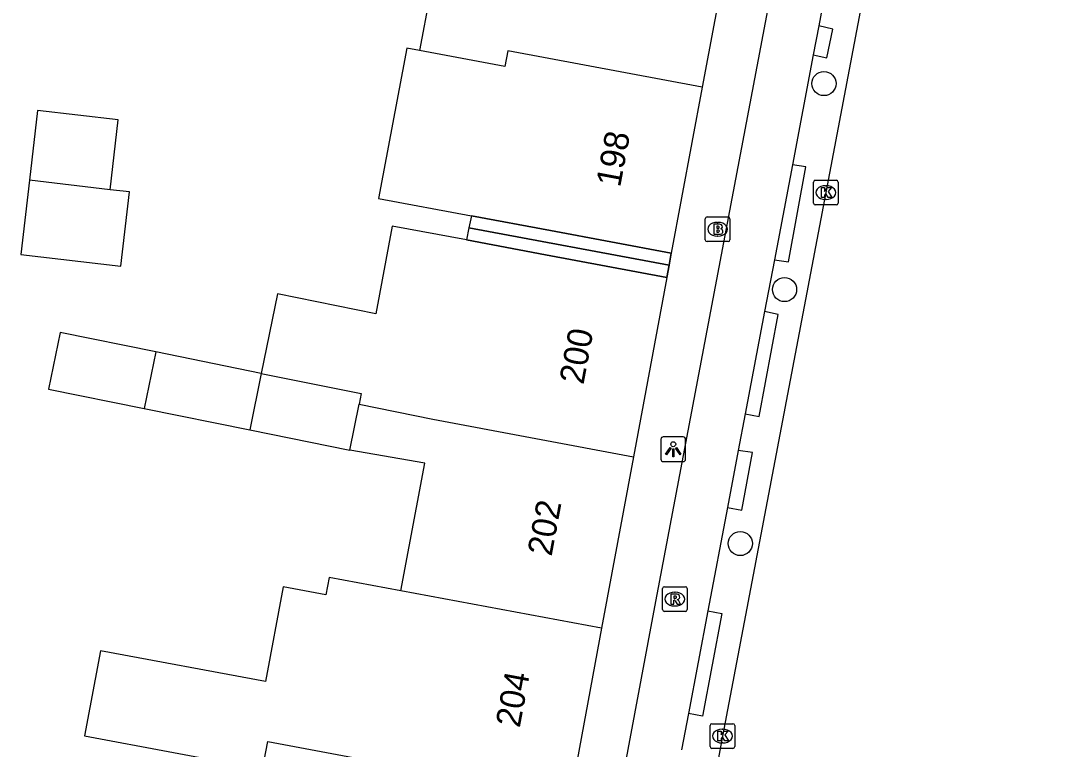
# Model space of a CAD drawing. Extents: x 161258 to 161838, y 380836 to 381727.
# Drawn here: x 161770.24 to 161812.56, y 381445.32 to 381474.82 of the extents above; entities that cross this region are included whole.
import ezdxf

# ---------------------------------------------------------------- set-up
doc = ezdxf.new("R2010")
doc.units = 0
for name, color, linetype in [('IMGEO_Boom', 7, 'Continuous'), ('IMGEO_Brandkraan', 7, 'Continuous'), ('IMGEO_Fietspad_open', 7, 'Continuous'), ('IMGEO_Kolk', 7, 'Continuous'), ('IMGEO_Lichtpunt', 7, 'Continuous'), ('IMGEO_Pand', 7, 'Continuous'), ('IMGEO_Pand_nummerreeks', 7, 'Continuous'), ('IMGEO_Pand_overbouw', 7, 'Continuous'), ('IMGEO_Rijbaan_regionaal_gesloten', 7, 'Continuous'), ('IMGEO_Rioolput', 7, 'Continuous'), ('IMGEO_Voetpad_open', 7, 'Continuous')]:
    doc.layers.add(name, color=color, linetype=linetype)

msp = doc.modelspace()

# ---------------------------------------------------------------- linework, layer by layer
at = {"layer": 'IMGEO_Boom'}
for centre in [(161802.754, 381472.278), (161801.159, 381463.936), (161799.367, 381453.649)]:
    msp.add_circle(centre, 0.489, dxfattribs=at)
at = {"layer": 'IMGEO_Brandkraan'}
for p, q in [((161797.948, 381465.952), (161797.948, 381466.804)), ((161798.023, 381466.878), (161798.875, 381466.878)), ((161798.949, 381466.804), (161798.949, 381465.952)), ((161798.436, 381466.658), (161798.461, 381466.658)), ((161798.459, 381466.098), (161798.434, 381466.098)), ((161798.875, 381465.878), (161798.023, 381465.878))]:
    msp.add_line(p, q, dxfattribs=at)
for points in [[(161797.948, 381465.952), (161797.948, 381466.804)], [(161798.023, 381466.878), (161798.875, 381466.878)], [(161798.949, 381466.804), (161798.949, 381465.952)], [(161798.296, 381466.578), (161798.296, 381466.178), (161798.509, 381466.178)], [(161798.527, 381466.578), (161798.296, 381466.578)], [(161798.475, 381466.497), (161798.421, 381466.497), (161798.421, 381466.421)], [(161798.421, 381466.421), (161798.474, 381466.421)], [(161798.483, 381466.345), (161798.421, 381466.345), (161798.421, 381466.264)], [(161798.421, 381466.264), (161798.483, 381466.264)], [(161798.875, 381465.878), (161798.023, 381465.878)]]:
    msp.add_lwpolyline(points, dxfattribs=at)
for centre, radius, start, end in [((161798.025, 381466.802), 0.0765, 91.552, 178.448), ((161798.025, 381466.802), 0.0765, 91.552, 178.448), ((161798.873, 381466.802), 0.0765, 1.552, 88.448), ((161798.873, 381466.802), 0.0765, 1.552, 88.448), ((161798.476, 381466.459), 0.0379, 267.8285, 90.9355), ((161798.484, 381466.304), 0.0404, 269.8759, 90.5077), ((161798.531, 381466.433), 0.145, 59.4692, 91.5367), ((161798.556, 381466.48), 0.0922, 285.5137, 58.1501), ((161798.561, 381466.288), 0.105, 301.3115, 78.989), ((161798.025, 381465.954), 0.0765, 181.552, 268.448), ((161798.025, 381465.954), 0.0765, 181.552, 268.448), ((161798.515, 381466.429), 0.251, 268.6676, 293.5347), ((161798.873, 381465.954), 0.0765, 271.552, 358.448), ((161798.873, 381465.954), 0.0765, 271.552, 358.448)]:
    msp.add_arc(centre, radius, start, end, dxfattribs=at)
for centre, major_axis, ratio, start_param, end_param in [((161798.435, 381466.378), (-0.387, 0.002), 0.722429, 4.712389, 7.853982), ((161798.46, 381466.378), (-0.39, 0.002), 0.717154, 1.570796, 4.712389)]:
    msp.add_ellipse(centre, major_axis=major_axis, ratio=ratio, start_param=start_param, end_param=end_param, dxfattribs=at)
at = {"layer": 'IMGEO_Fietspad_open'}
for points in [[(161776.847, 381352.346), (161788.338, 381413.247), (161792.085, 381430.647), (161795.911, 381451.079), (161805.168, 381500), (161809.91, 381525.057)], [(161802.986, 381476.963), (161802.541, 381474.615)], [(161802.541, 381474.615), (161802.318, 381473.437)], [(161802.318, 381473.437), (161801.475, 381468.984)], [(161801.475, 381468.984), (161800.746, 381465.136)], [(161800.746, 381465.136), (161800.35, 381463.048)], [(161800.35, 381463.048), (161799.564, 381458.899)], [(161799.564, 381458.899), (161799.284, 381457.419)], [(161799.284, 381457.419), (161798.845, 381455.103)], [(161798.845, 381455.103), (161798.054, 381450.925)], [(161798.054, 381450.925), (161797.266, 381446.765)], [(161797.266, 381446.765), (161796.987, 381445.294)]]:
    msp.add_lwpolyline(points, dxfattribs=at)
at = {"layer": 'IMGEO_Kolk'}
for p, q in [((161802.329, 381467.437), (161802.329, 381468.289)), ((161802.404, 381468.363), (161803.256, 381468.363)), ((161802.817, 381468.143), (161802.842, 381468.143)), ((161803.33, 381468.289), (161803.33, 381467.437)), ((161803.256, 381467.363), (161802.404, 381467.363)), ((161802.84, 381467.583), (161802.815, 381467.583)), ((161798.144, 381445.427), (161798.144, 381446.279)), ((161798.219, 381446.353), (161799.071, 381446.353)), ((161798.632, 381446.133), (161798.657, 381446.133)), ((161799.145, 381446.279), (161799.145, 381445.427)), ((161799.071, 381445.353), (161798.219, 381445.353)), ((161798.655, 381445.573), (161798.63, 381445.573))]:
    msp.add_line(p, q, dxfattribs=at)
for points in [[(161802.329, 381467.437), (161802.329, 381468.289)], [(161802.404, 381468.363), (161803.256, 381468.363)], [(161802.65, 381468.063), (161802.773, 381468.063), (161802.773, 381467.912), (161802.903, 381468.063), (161803.067, 381468.063), (161802.921, 381467.912), (161803.074, 381467.663), (161802.922, 381467.663), (161802.837, 381467.827), (161802.773, 381467.76), (161802.773, 381467.663), (161802.65, 381467.663), (161802.65, 381468.063)], [(161803.33, 381468.289), (161803.33, 381467.437)], [(161803.256, 381467.363), (161802.404, 381467.363)], [(161798.144, 381445.427), (161798.144, 381446.279)], [(161798.219, 381446.353), (161799.071, 381446.353)], [(161798.465, 381446.053), (161798.588, 381446.053), (161798.588, 381445.902), (161798.718, 381446.053), (161798.882, 381446.053), (161798.736, 381445.902), (161798.889, 381445.653), (161798.737, 381445.653), (161798.652, 381445.817), (161798.588, 381445.75), (161798.588, 381445.653), (161798.465, 381445.653), (161798.465, 381446.053)], [(161799.145, 381446.279), (161799.145, 381445.427)], [(161799.071, 381445.353), (161798.219, 381445.353)]]:
    msp.add_lwpolyline(points, dxfattribs=at)
for centre, start, end in [((161802.406, 381468.287), 91.552, 178.448), ((161802.406, 381468.287), 91.552, 178.448), ((161803.254, 381468.287), 1.552, 88.448), ((161803.254, 381468.287), 1.552, 88.448), ((161802.406, 381467.439), 181.552, 268.448), ((161802.406, 381467.439), 181.552, 268.448), ((161803.254, 381467.439), 271.552, 358.448), ((161803.254, 381467.439), 271.552, 358.448), ((161798.221, 381446.277), 91.552, 178.448), ((161798.221, 381446.277), 91.552, 178.448), ((161799.069, 381446.277), 1.552, 88.448), ((161799.069, 381446.277), 1.552, 88.448), ((161798.221, 381445.429), 181.552, 268.448), ((161798.221, 381445.429), 181.552, 268.448), ((161799.069, 381445.429), 271.552, 358.448), ((161799.069, 381445.429), 271.552, 358.448)]:
    msp.add_arc(centre, 0.0765, start, end, dxfattribs=at)
for centre, major_axis, ratio, start_param, end_param in [((161802.816, 381467.863), (-0.387, 0.002), 0.722429, 4.712389, 7.853982), ((161802.841, 381467.863), (-0.39, 0.002), 0.717154, 1.570796, 4.712389), ((161798.631, 381445.853), (-0.387, 0.002), 0.722429, 4.712389, 7.853982), ((161798.656, 381445.853), (-0.39, 0.002), 0.717154, 1.570796, 4.712389)]:
    msp.add_ellipse(centre, major_axis=major_axis, ratio=ratio, start_param=start_param, end_param=end_param, dxfattribs=at)
at = {"layer": 'IMGEO_Lichtpunt'}
for p, q in [((161797.057, 381457.967), (161796.249, 381457.967)), ((161797.057, 381457.967), (161796.249, 381457.967)), ((161796.155, 381457.872), (161796.155, 381457.065)), ((161796.155, 381457.872), (161796.155, 381457.065)), ((161797.151, 381457.065), (161797.151, 381457.872)), ((161797.151, 381457.065), (161797.151, 381457.872)), ((161796.249, 381456.971), (161797.057, 381456.971)), ((161796.249, 381456.971), (161797.057, 381456.971))]:
    msp.add_line(p, q, dxfattribs=at)
for points in [[(161796.529, 381457.536), (161796.568, 381457.508), (161796.38, 381457.246), (161796.342, 381457.273), (161796.529, 381457.536)], [(161796.631, 381457.488), (161796.678, 381457.488), (161796.678, 381457.166), (161796.631, 381457.166), (161796.631, 381457.488)], [(161796.741, 381457.508), (161796.779, 381457.535), (161796.966, 381457.273), (161796.927, 381457.245), (161796.741, 381457.508)]]:
    msp.add_lwpolyline(points, dxfattribs=at)
msp.add_circle((161796.654, 381457.67), 0.0994, dxfattribs=at)
for centre, start, end in [((161796.249, 381457.872), 90, 180), ((161796.249, 381457.872), 90, 180), ((161797.057, 381457.872), 0, 90), ((161797.057, 381457.872), 0, 90), ((161796.249, 381457.065), 180, 270), ((161796.249, 381457.065), 180, 270), ((161797.057, 381457.065), 270, 0), ((161797.057, 381457.065), 270, 360)]:
    msp.add_arc(centre, 0.0946, start, end, dxfattribs=at)
at = {"layer": 'IMGEO_Pand'}
for points in [[(161799.06, 381478.747), (161797.827, 381472.131)], [(161786.468, 381478.151), (161787.212, 381478.056), (161786.375, 381473.614)], [(161786.375, 381473.614), (161785.864, 381473.71), (161784.724, 381467.63), (161788.485, 381466.926), (161791.679, 381466.328), (161796.574, 381465.41)], [(161797.827, 381472.131), (161789.952, 381473.604), (161789.833, 381472.967), (161786.375, 381473.614)], [(161797.827, 381472.131), (161796.574, 381465.41)], [(161773.858, 381467.981), (161774.182, 381470.808), (161770.913, 381471.184), (161770.589, 381468.362)], [(161770.589, 381468.362), (161770.243, 381465.349), (161774.295, 381464.883), (161774.641, 381467.89), (161773.858, 381467.981)], [(161773.858, 381467.981), (161770.589, 381468.362)], [(161796.391, 381464.426), (161791.478, 381465.346), (161788.283, 381465.945), (161785.28, 381466.508), (161784.614, 381462.947), (161780.625, 381463.756), (161779.973, 381460.541)], [(161796.391, 381464.426), (161795.043, 381457.163)], [(161775.702, 381461.407), (161771.828, 381462.193), (161771.363, 381459.899), (161775.237, 381459.114)], [(161775.702, 381461.407), (161775.237, 381459.114)], [(161779.973, 381460.541), (161775.702, 381461.407)], [(161779.973, 381460.541), (161779.508, 381458.248)], [(161779.973, 381460.541), (161784.019, 381459.72), (161783.931, 381459.288)], [(161783.554, 381457.427), (161783.931, 381459.288)], [(161783.931, 381459.288), (161786.926, 381458.681), (161795.043, 381457.163)], [(161775.237, 381459.114), (161779.508, 381458.248)], [(161779.508, 381458.248), (161783.554, 381457.427)], [(161785.628, 381451.736), (161786.593, 381456.899), (161783.554, 381457.427)], [(161795.043, 381457.163), (161793.753, 381450.216)], [(161785.628, 381451.736), (161782.723, 381452.28), (161782.589, 381451.567), (161780.86, 381451.891), (161780.143, 381448.057), (161773.469, 381449.306), (161772.824, 381445.856), (161780.029, 381444.508), (161780.238, 381445.628), (161784.344, 381444.861)], [(161793.753, 381450.216), (161785.628, 381451.736)], [(161793.753, 381450.216), (161792.476, 381443.339)]]:
    msp.add_lwpolyline(points, dxfattribs=at)
at = {"layer": 'IMGEO_Pand_overbouw'}
for points in [[(161788.485, 381466.926), (161788.384, 381466.436), (161796.482, 381464.918), (161796.574, 381465.41), (161791.679, 381466.328)], [(161788.384, 381466.436), (161788.283, 381465.945), (161791.478, 381465.346), (161796.391, 381464.426), (161796.482, 381464.918)]]:
    msp.add_lwpolyline(points, close=True, dxfattribs=at)
at = {"layer": 'IMGEO_Rijbaan_regionaal_gesloten'}
msp.add_lwpolyline([(161812.558, 381519.511), (161812.487, 381519.293), (161808.875, 381500), (161805.513, 381482.046), (161802.827, 381467.862), (161798.642, 381445.853), (161795.675, 381429.807), (161795.205, 381427.327)], dxfattribs=at)
at = {"layer": 'IMGEO_Rioolput'}
for p, q in [((161796.218, 381450.973), (161796.218, 381451.825)), ((161796.293, 381451.899), (161797.145, 381451.899)), ((161796.706, 381451.679), (161796.731, 381451.679)), ((161797.219, 381451.825), (161797.219, 381450.973)), ((161796.729, 381451.119), (161796.704, 381451.119)), ((161797.145, 381450.899), (161796.293, 381450.899))]:
    msp.add_line(p, q, dxfattribs=at)
for points in [[(161796.218, 381450.973), (161796.218, 381451.825)], [(161796.293, 381451.899), (161797.145, 381451.899)], [(161796.807, 381451.597), (161796.555, 381451.599), (161796.555, 381451.199)], [(161797.219, 381451.825), (161797.219, 381450.973)], [(161796.555, 381451.199), (161796.679, 381451.199), (161796.679, 381451.361), (161796.69, 381451.361)], [(161796.733, 381451.518), (161796.679, 381451.518), (161796.679, 381451.437)], [(161796.679, 381451.437), (161796.731, 381451.437)], [(161796.737, 381451.332), (161796.808, 381451.199), (161796.948, 381451.199), (161796.883, 381451.325)], [(161797.145, 381450.899), (161796.293, 381450.899)]]:
    msp.add_lwpolyline(points, dxfattribs=at)
for centre, radius, start, end in [((161796.295, 381451.823), 0.0765, 91.552, 178.448), ((161796.295, 381451.823), 0.0765, 91.552, 178.448), ((161796.806, 381451.487), 0.109, 350.3612, 89.416), ((161797.143, 381451.823), 0.0765, 1.552, 88.448), ((161797.143, 381451.823), 0.0765, 1.552, 88.448), ((161796.689, 381451.308), 0.0533, 26.0293, 88.6989), ((161796.715, 381451.626), 0.19, 274.7715, 282.9687), ((161796.739, 381451.422), 0.0964, 77.0061, 93.1865), ((161796.753, 381451.479), 0.0378, 276.6634, 79.6772), ((161796.804, 381451.487), 0.112, 277.5842, 350.9817), ((161796.788, 381451.272), 0.108, 29.5134, 73.7905), ((161796.295, 381450.975), 0.0765, 181.552, 268.448), ((161796.295, 381450.975), 0.0765, 181.552, 268.448), ((161797.143, 381450.975), 0.0765, 271.552, 358.448), ((161797.143, 381450.975), 0.0765, 271.552, 358.448)]:
    msp.add_arc(centre, radius, start, end, dxfattribs=at)
for centre, major_axis, ratio, start_param, end_param in [((161796.705, 381451.399), (-0.387, 0.002), 0.722429, 4.712389, 7.853982), ((161796.73, 381451.399), (-0.39, 0.002), 0.717154, 1.570796, 4.712389)]:
    msp.add_ellipse(centre, major_axis=major_axis, ratio=ratio, start_param=start_param, end_param=end_param, dxfattribs=at)
at = {"layer": 'IMGEO_Voetpad_open'}
for points in [[(161802.318, 381473.437), (161802.874, 381473.327), (161803.117, 381474.488), (161802.541, 381474.615)], [(161800.746, 381465.136), (161801.32, 381465.054), (161802.019, 381468.902), (161801.475, 381468.984)], [(161796.574, 381465.41), (161796.482, 381464.918), (161796.391, 381464.426)], [(161799.564, 381458.899), (161800.131, 381458.8), (161800.895, 381462.93), (161800.35, 381463.048)], [(161798.845, 381455.103), (161799.429, 381455.007), (161799.858, 381457.336), (161799.284, 381457.419)], [(161798.054, 381450.925), (161798.614, 381450.815), (161797.843, 381446.662), (161797.266, 381446.765)]]:
    msp.add_lwpolyline(points, dxfattribs=at)

# ---------------------------------------------------------------- texts
at = {"layer": 'IMGEO_Pand_nummerreeks'}
for s, rotation, p in [('198', 79.4399, (161794.502, 381468.048)), ('200', 79.4829, (161793.017, 381460.06)), ('202', 79.4807, (161791.726, 381453.105)), ('204', 79.4829, (161790.437, 381446.16))]:
    msp.add_text(s, height=1, rotation=rotation, dxfattribs=at).set_placement(p)

doc.saveas('drawing.dxf')
